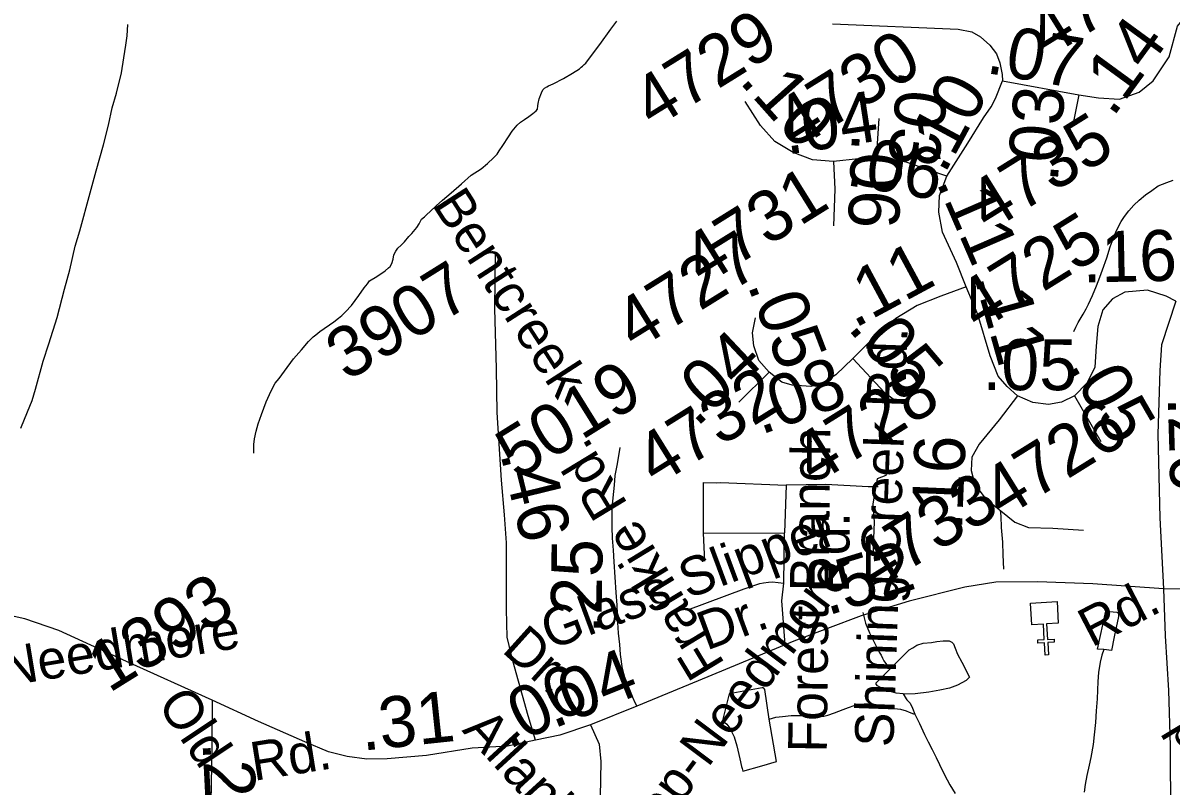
# Model space of a CAD drawing. Extents: x 2001466 to 31450019, y -30647475 to 847247.
# Drawn here: x 2070439 to 2076073, y 684008 to 687753 of the extents above; entities that cross this region are included whole.
import ezdxf

# ---------------------------------------------------------------- set-up
doc = ezdxf.new("R2010")
doc.units = 0
for name, color, linetype in [('Exist Cultural Church CELL', 7, 'Continuous'), ('Exist Hydrographic Misc Water Feature', 7, 'Continuous'), ('Exist Road Non-System Type 51', 7, 'Continuous'), ('Exist Road Non-System Type 51 Label', 7, 'Continuous'), ('Exist Road Secondary Mileage Hundredths English Label', 7, 'Continuous'), ('Exist Road Secondary Type 51 Attributed', 7, 'Continuous'), ('Exist Road Secondary Type 51 Label', 7, 'Continuous'), ('Exist Road Secondary Type 51 Number Label', 7, 'Continuous')]:
    doc.layers.add(name, color=color, linetype=linetype)

msp = doc.modelspace()

# ---------------------------------------------------------------- linework, layer by layer
at = {"layer": 'Exist Cultural Church CELL'}
msp.add_lwpolyline([(2075519.9, 684806.8), (2075463, 684803.5), (2075467.4, 684727.5), (2075499.3, 684729.3), (2075500.2, 684713.4), (2075468.3, 684711.5), (2075471.7, 684651.5), (2075455.7, 684650.6), (2075452.3, 684710.6), (2075420.3, 684708.8), (2075419.4, 684724.7), (2075451.4, 684726.6), (2075447, 684802.6), (2075389.5, 684799.4), (2075383.4, 684905.7), (2075513.8, 684913.1)], close=True, dxfattribs=at)
at = {"layer": 'Exist Hydrographic Misc Water Feature'}
for points in [[(2071571.7, 685642.3), (2071571.9, 685664.1), (2071571.9, 685684), (2071575.6, 685712.3), (2071583.2, 685750), (2071593.4, 685786.2), (2071609.2, 685832.1), (2071633.2, 685894.1), (2071657, 685948.1), (2071677.1, 685984.5), (2071696.8, 686008.2), (2071722.8, 686044.4), (2071766.9, 686104.3), (2071806.5, 686148.6), (2071840.7, 686190.4), (2071862.7, 686212.7), (2071876.2, 686222.8), (2071896.3, 686238.8), (2071964.4, 686286.9), (2071988.6, 686304.7), (2072004.6, 686316.9), (2072022, 686335), (2072052.3, 686366.8), (2072088, 686415), (2072113.8, 686452.8), (2072130, 686473.1), (2072140.1, 686487), (2072176, 686509.1), (2072217.6, 686537.3), (2072233.6, 686551.1), (2072241.8, 686557.2), (2072249.6, 686573.4), (2072255.9, 686593.2), (2072260, 686615.3), (2072269.9, 686633.2), (2072279.3, 686647.2), (2072295.7, 686663.4), (2072311.9, 686679.2), (2072333.2, 686705.5), (2072347.6, 686719.6), (2072371.6, 686749.2), (2072383.1, 686767.4), (2072395.4, 686789.5), (2072409.1, 686801.5), (2072421.4, 686813.4), (2072437.4, 686827.6), (2072467.6, 686855.5), (2072498.9, 686883.6), (2072541.2, 686919.8), (2072591, 686963.8), (2072638.8, 687006), (2072687.2, 687038), (2072718.5, 687064.1), (2072748.7, 687092), (2072766.7, 687109.9), (2072776.6, 687126.3), (2072794.4, 687152), (2072822.3, 687194.4), (2072840.5, 687222.1), (2072864.3, 687252.1), (2072880.3, 687266.4), (2072900.4, 687280.3), (2072922.4, 687294.4), (2072942, 687308.5), (2072958, 687322.3), (2072964, 687330.3), (2072966.2, 687346.6), (2072968.3, 687358.5), (2072972.4, 687380.5), (2072984.1, 687410.4), (2072990, 687424.6), (2072998, 687432.6), (2073010.1, 687440.5), (2073017.9, 687444.6), (2073042.1, 687454.3), (2073091.9, 687480.5), (2073135.8, 687506.7), (2073169.7, 687528.7), (2073179.5, 687536.9), (2073185.7, 687540.9), (2073193.9, 687549), (2073202.1, 687556.7), (2073229.7, 687593), (2073269.7, 687647), (2073323.7, 687722.8), (2073353.2, 687762.9)], [(2075596.7, 686238.5), (2075606.7, 686260.6), (2075618.4, 686282.7), (2075642.4, 686324.5), (2075656.1, 686350.8), (2075668.4, 686372.9), (2075688.5, 686414.9), (2075708, 686462.6), (2075724, 686504.8), (2075737.5, 686540.9), (2075757.8, 686601.1), (2075775.3, 686654.8), (2075789.4, 686693.2), (2075802.9, 686726.9), (2075818.9, 686761), (2075829.2, 686778.9), (2075845, 686803.2), (2075866.7, 686831.2), (2075890.5, 686859.2), (2075916.5, 686883.2), (2075948.7, 686909.6), (2075978.7, 686931.5), (2076010.4, 686953.8), (2076052.3, 686969.8), (2076084.5, 686981.9)], [(2074561.3, 684859.4), (2074573.6, 684807.7), (2074593.5, 684759.6), (2074633.7, 684681.7), (2074641.9, 684663.9), (2074650.1, 684649.7), (2074657.9, 684635.9)], [(2075743.7, 684677.4), (2075713.3, 684679.2), (2075753.3, 684865.3), (2075807, 684861.3), (2075810.9, 684859.5), (2075815, 684853.6), (2075814.8, 684839.4), (2075793.5, 684739.6), (2075781.6, 684673.3), (2075743.7, 684677.4)], [(2074696.1, 684583.9), (2074737.9, 684626.2), (2074787.5, 684676.3), (2074805.8, 684686.5), (2074825.7, 684698.5), (2074857.6, 684708.7), (2074897.8, 684712.7), (2074923.5, 684716.9), (2074955.7, 684721), (2074967.6, 684720.8), (2074983.8, 684720.8), (2074997.7, 684713), (2075005.7, 684704.9), (2075013.9, 684685), (2075025.8, 684655.2), (2075046.1, 684615.2), (2075084.2, 684541.3), (2075068.4, 684525), (2075026, 684503.1), (2074986.2, 684488.8), (2074938.2, 684478.6), (2074884.7, 684468.5), (2074818.3, 684460.3), (2074766.6, 684458.4), (2074758.8, 684460)], [(2075743.7, 684677.4), (2075733.4, 684649.3), (2075725.6, 684615.2), (2075717.8, 684565.4), (2075713.7, 684521.3), (2075710.5, 684435), (2075706.4, 684377.2), (2075702.7, 684319.4), (2075696.9, 684259), (2075691, 684211.2), (2075679.1, 684147.4), (2075671.5, 684109.2), (2075659.8, 684059), (2075651.6, 684015.2), (2075647.7, 683977.3)], [(2074657.9, 684635.9), (2074664.1, 684621.9), (2074671.9, 684609.9), (2074680.1, 684600.1), (2074696.1, 684583.9)], [(2074758.8, 684460), (2074724.6, 684464), (2074708.2, 684468.1), (2074676.4, 684476.1), (2074656.5, 684486.1), (2074632.3, 684499.8), (2074626.3, 684507.6), (2074626.1, 684513.8), (2074650.1, 684538.1), (2074696.1, 684583.9)], [(2074101.6, 684335.3), (2074079.3, 684481), (2074075.6, 684487.3), (2074071.3, 684489.2), (2074067.4, 684488.9), (2073905.4, 684460.7), (2073871.5, 684328.8), (2073893.5, 684310.8), (2073903.9, 684298.7), (2073915.4, 684278.7), (2073929.6, 684249), (2073941.9, 684205), (2073957.9, 684140.9), (2073966.1, 684103.1), (2073968.1, 684093.1), (2073972.2, 684081.1), (2074065.7, 684107.1), (2074137.9, 684127.4), (2074101.6, 684335.3)], [(2074758.8, 684460), (2074772.8, 684436.4), (2074776.2, 684430.2), (2074784.2, 684424.5), (2074792.8, 684414.3)], [(2074369, 684351.1), (2074388.9, 684355), (2074422.7, 684367.3), (2074464.6, 684383.3), (2074491, 684393.5), (2074518.5, 684403.5), (2074542.5, 684409.6), (2074566.7, 684411.7), (2074590.9, 684411.6), (2074616.5, 684407.7), (2074648.9, 684400), (2074670.8, 684393.8), (2074690.9, 684392), (2074716.6, 684388.1), (2074746.5, 684384.4), (2074772.8, 684376.3), (2074788.7, 684370.2), (2074808.8, 684362.4), (2074816.8, 684360.3)], [(2074792.8, 684414.3), (2074804.9, 684390.5), (2074816.8, 684360.3)], [(2074101.6, 684335.3), (2074133.6, 684345.4), (2074167.2, 684349.3), (2074209.7, 684353.4), (2074249.3, 684353.9), (2074273.2, 684354.3), (2074307.1, 684356.5), (2074333.1, 684357), (2074355.1, 684350.8), (2074369, 684351.1)], [(2074816.8, 684360.3), (2074839, 684314.4), (2074862.8, 684260.5), (2074881, 684224.9), (2074901.5, 684186.9), (2074921.6, 684146.9), (2074937.6, 684112.9), (2074961.6, 684063), (2074987.6, 684013.2), (2075013.9, 683971.1)]]:
    msp.add_lwpolyline(points, dxfattribs=at)
at = {"layer": 'Exist Road Non-System Type 51'}
for p, q in [((2073779.5, 685248.3), (2073779.4, 685497.8)), ((2074184.7, 685485.2), (2074176.1, 685251.2)), ((2073779.5, 685248.3), (2074176.1, 685251.2)), ((2073785.2, 685111.3), (2073779.5, 685248.3)), ((2074173.2, 685002.9), (2074176.1, 685251.2))]:
    msp.add_line(p, q, dxfattribs=at)
for points in [[(2070429.5, 685765.1), (2070461.1, 685844.4), (2070484.2, 685899.9), (2070501.3, 685955.6), (2070538.1, 686092.9), (2070565.9, 686178.3), (2070606.5, 686307.5), (2070643.4, 686446.7), (2070669.3, 686542.2), (2070695.7, 686657.6), (2070719.2, 686733.2), (2070769, 686920.2), (2070799.2, 687027.5), (2070833.8, 687154.8), (2070859.8, 687252.3), (2070877.5, 687336), (2070899, 687409.5), (2070923.1, 687509), (2070934.6, 687582.8), (2070943.8, 687644.6), (2070950.8, 687690.5), (2070953.9, 687746.4)], [(2074679.1, 685640.9), (2074684.8, 685589.5), (2074673.4, 685532.4), (2074630.6, 685515.3)], [(2073779.4, 685497.8), (2073844.9, 685496.2), (2073862.9, 685497.8), (2074184.7, 685485.2)], [(2074630.6, 685515.3), (2074610.6, 685392.6), (2074616.3, 685304.1), (2074610.6, 685138.6)], [(2074635.4, 685476.7), (2074587.4, 685475.6), (2074378.7, 685488.1), (2074184.7, 685485.2)], [(2075235.4, 685361.7), (2075237.5, 685332.8), (2075240.4, 685276.7), (2075246.9, 685204.6), (2075247.7, 685142.6), (2075251.2, 685071.5)], [(2073702.6, 684872.4), (2073978.7, 684974.8), (2074031.1, 684993.8), (2074055.2, 685001.3), (2074073.3, 685004.9), (2074097.4, 685008.4), (2074117.4, 685010), (2074173.2, 685002.9)], [(2074180.4, 684701.9), (2074163.8, 684916.4), (2074173.2, 685002.9)]]:
    msp.add_lwpolyline(points, dxfattribs=at)
at = {"layer": 'Exist Road Secondary Type 51 Attributed'}
for points in [[(2075621.4, 687400.6), (2075717.7, 687386.4), (2075820.3, 687380), (2075916.5, 687413.2), (2075985.9, 687470), (2076064.9, 687586.9), (2076104.3, 687738.5), (2076176.9, 687825.3), (2076271.6, 687886.1)], [(2074411.7, 687749.7), (2075029.2, 687722.8), (2075095.8, 687709.9), (2075138.1, 687685.6), (2075184.3, 687644.5), (2075217.6, 687602.2), (2075233, 687557.2), (2075244.6, 687500.8), (2075245.9, 687470)], [(2074972.9, 687001.1), (2075075.4, 687163.7), (2075152.8, 687286.9), (2075190.1, 687340.9), (2075212, 687382.9), (2075245.9, 687470)], [(2075245.9, 687470), (2075621.4, 687400.6)], [(2074416.2, 687072.9), (2074314.4, 687080.8), (2074219.8, 687117.1), (2074129.8, 687170.8), (2074058.8, 687249.8), (2073983, 687368.2)], [(2075621.4, 687400.6), (2075589.1, 687245.5)], [(2074627.7, 687088.7), (2074640.3, 687284.5)], [(2074627.7, 687088.7), (2074539.3, 687087.1), (2074416.2, 687072.9)], [(2074416.2, 687072.9), (2074424.1, 686937.1), (2074417.8, 686757.1)], [(2074972.9, 687001.1), (2074881.3, 687032.6), (2074773.6, 687070.5), (2074690.8, 687085.5), (2074627.7, 687088.7)], [(2075067.9, 686458.6), (2075021.4, 686577.1), (2074952, 686727.1), (2074934.6, 686825), (2074937.8, 686907.1), (2074972.9, 687001.1)], [(2072955.4, 684232.2), (2072919.1, 684352.9), (2072843.3, 684622.9), (2072814.9, 684738.2), (2072811.8, 684875.6), (2072812.6, 685200.9), (2072803.1, 685338.2), (2072787.3, 685508.8), (2072766, 685842), (2072762.8, 686055.2), (2072754.6, 686351.2), (2072757.7, 686626)], [(2075067.9, 686458.6), (2074943.3, 686412.8), (2074828.1, 686367), (2074722.4, 686302.3), (2074615, 686209.1), (2074511.7, 686106.5)], [(2075320.4, 685923.3), (2075269.9, 685969.1), (2075225.3, 686019.6), (2075185.9, 686119.1), (2075125.9, 686322.8), (2075067.9, 686458.6)], [(2076097.6, 686387.6), (2076049.9, 686412), (2075957.6, 686442), (2075846.3, 686431.8), (2075786.7, 686398.6), (2075738.6, 686345.7), (2075714.9, 686262.8), (2075705.5, 686167.3), (2075699.5, 686063.1), (2075661.7, 685986.5), (2075600.1, 685923.3)], [(2076097.6, 686387.6), (2076025.8, 686172.8), (2076017.9, 686048.1), (2076009.2, 685735.4), (2076018.7, 685324.8), (2076036.3, 684976.3)], [(2074101, 686038.6), (2074050.5, 686097), (2074025.3, 686168.1), (2074018.9, 686232.8), (2074034.7, 686305.5)], [(2074511.7, 686106.5), (2074428.1, 686025.9), (2074368.1, 685986.5), (2074306.5, 685969.1), (2074213.4, 685975.4), (2074164.1, 685989.6), (2074101, 686038.6)], [(2074511.7, 686106.5), (2074667.9, 685939.1), (2074715.3, 685904.4)], [(2074101, 686038.6), (2073951.9, 685891.7)], [(2075320.4, 685923.3), (2075230.1, 685805.7), (2075131.9, 685686.4), (2075095.6, 685622.5), (2075093.2, 685556.2), (2075110.5, 685487.5), (2075161.4, 685420.4), (2075307.4, 685302.7), (2075374.5, 685276.7), (2075493.6, 685273.5), (2075644.3, 685264)], [(2075600.1, 685923.3), (2075535.4, 685891.7), (2075471.5, 685880.7), (2075395, 685890.1), (2075320.4, 685923.3)], [(2075600.1, 685923.3), (2075728.7, 685698.3)], [(2073452.3, 684399.2), (2073424.3, 684458.6), (2073399.8, 684516.3), (2073382.1, 684582.9), (2073371, 684653.9), (2073368.8, 684702.7), (2073361.9, 684757.3), (2073358.9, 684810), (2073355.4, 684895.8), (2073350.8, 684958.2), (2073340.4, 685107.8), (2073338.1, 685165.2), (2073333, 685224), (2073330.2, 685278), (2073330.2, 685374.9), (2073342, 685484.3), (2073346, 685531.8), (2073356.9, 685588.9), (2073370.5, 685669)], [(2076036.3, 684976.3), (2075689.9, 684999.6), (2075418.5, 685010.6), (2075213.4, 685009.1), (2075061.9, 684983.8), (2074788.9, 684915.1), (2074552.2, 684842.5), (2074222.5, 684719.3), (2073752.3, 684524.3), (2073452.3, 684399.2)], [(2076036.3, 684976.3), (2076044.5, 684745.2), (2076061.1, 684476.4), (2076069, 684204.8), (2076070.6, 683856.6), (2076059.5, 683611.8), (2076042.2, 683472.1), (2076001.1, 683352.1), (2075925.4, 683216.3), (2075824.4, 683067.8), (2075702.9, 682936), (2075560.9, 682819.1), (2075048.1, 682499.4), (2074754.6, 682328.8), (2074484.7, 682167), (2074417.4, 682120.2)], [(2077279.7, 684908.2), (2077158.9, 684912.4), (2076894.4, 684933.8), (2076530.2, 684971.8), (2076036.3, 684976.3)], [(2071368, 684429.6), (2070946.7, 684618.3), (2070615.4, 684771.4), (2070448.1, 684828.3), (2070312.4, 684857.5), (2070135.7, 684860.6), (2069971.6, 684841.7), (2069731.8, 684797.5), (2069482.4, 684718.5), (2069170, 684598.5), (2068927, 684508.5)], [(2071368, 684429.6), (2071365.9, 684200.4), (2071359.6, 683836.4), (2071356.5, 683343.8)], [(2072955.4, 684232.2), (2072816.6, 684203.8), (2072644.6, 684192.7), (2072420.5, 684158), (2072226.4, 684140.6), (2072127, 684139.8), (2072030.8, 684152.4), (2071939.2, 684176.1), (2071822.5, 684225.1), (2071595.3, 684324.6), (2071368, 684429.6)], [(2073452.3, 684399.2), (2073223.7, 684307.2)], [(2073223.7, 684307.2), (2073073.8, 684256.7), (2072955.4, 684232.2)], [(2073223.7, 684307.2), (2073267.4, 684212.3), (2073274.5, 684128.2), (2073270.5, 683868), (2073272.1, 683749.6), (2073289.4, 683639.1), (2073332.1, 683468.9), (2073344.7, 683386.8), (2073332.1, 683326.8), (2073302.1, 683277.9), (2073209, 683197.3), (2073139.5, 683124.7), (2073093.8, 683047.3), (2073060.6, 682957.3)]]:
    msp.add_lwpolyline(points, dxfattribs=at)

# ---------------------------------------------------------------- texts
at = {"layer": 'Exist Road Non-System Type 51 Label'}
for s, rotation, p in [('Shining Creek Rd.', 88.0261, (2074710.3, 684196.8)), ('Forest Branch', 89.3418, (2074383.9, 684171.4)), ('Glass Slipper', 20.3446, (2073026.4, 684674.9)), ('Rd.', 89.3418, (2074492.6, 684956)), ('Dr.', 20.3446, (2073793.6, 684671.6))]:
    msp.add_text(s, height=190, rotation=rotation, dxfattribs=at).set_placement(p)
at = {"layer": 'Exist Road Secondary Mileage Hundredths English Label'}
for s, rotation, p in [('.14', 53.8472, (2075787.8, 687285.8)), ('.07', 350.1715, (2075159.9, 687509)), ('.10', 311.7123, (2073949.6, 687465.4)), ('.03', 262.7151, (2074741.2, 687527.5)), ('.10', 61.5656, (2074961.4, 687006.8)), ('.04', 8.6601, (2074187.1, 687106.7)), ('.03', 85.4739, (2075516.9, 686968.5)), ('.06', 267.5624, (2074507.6, 687214.9)), ('.06', 350.52, (2074471.7, 686958.7)), ('.11', 293.4442, (2074919, 686973.5)), ('.16', 1.2003, (2075640.1, 686479)), ('.11', 28.321, (2074520.1, 686252.2)), ('.05', 290.9479, (2073993.1, 686467.6)), ('.11', 285.6718, (2075106.4, 686505)), ('.05', 310.4658, (2074482.1, 686254.3)), ('.04', 43.279, (2073744.9, 685764.7)), ('.05', 359.8885, (2075147.5, 685951.3)), ('.08', 19.7089, (2074060.2, 685730.5)), ('.05', 299.9655, (2075560.5, 686068.4)), ('.26', 271.782, (2076057, 685916.4)), ('.16', 87.6872, (2075047.3, 685259.7)), ('.46', 283.7631, (2072780.7, 685639.8)), ('.25', 89.2833, (2073278.1, 684753.6)), ('.52', 17.0604, (2074387.4, 684843.4)), ('.04', 21.8533, (2073042.4, 684287.5)), ('.06', 28.2749, (2072823.5, 684183.9)), ('.31', 6.0446, (2072105.2, 684180.6)), ('.21', 272.872, (2071320.3, 684222.6))]:
    msp.add_text(s, height=250, rotation=rotation, dxfattribs=at).set_placement(p)
at = {"layer": 'Exist Road Secondary Type 51 Label'}
for s, rotation, p in [('Bentcreek', 302.7867, (2072444.3, 686861.8)), ('Frankie Rd.', 121.2912, (2073887.2, 684606.1)), ('Hilltop-Needmore', 53.193, (2073327.3, 683461.1)), ('Rd.', 27.4023, (2075683.7, 684686.4)), ('Hilltop-Needmore', 9.393, (2069563.7, 684365.7)), ('Dr.', 318.056, (2072784.3, 684669.3)), ('Old', 303.6957, (2071095.1, 684410.4)), ('Rd.', 121.2424, (2076355.9, 684093.3)), ('Allanbrooke', 312.4776, (2072590.1, 684279)), ('Rd.', 9.0541, (2071572.4, 684032.4))]:
    msp.add_text(s, height=190, rotation=rotation, dxfattribs=at).set_placement(p)
at = {"layer": 'Exist Road Secondary Type 51 Number Label'}
for s, p in [('4734', (2075467.6, 687577)), ('4729', (2073532.7, 687229.5)), ('4730', (2074233, 687129)), ('4735', (2075178.3, 686722.2)), ('4731', (2073777.7, 686458.5)), ('4725', (2075128.7, 686233.5)), ('4727', (2073445.2, 686140.4)), ('3907', (2072030.1, 685991.3)), ('5019', (2072864.9, 685506.1)), ('4728', (2074323.4, 685481.7)), ('4732', (2073547.1, 685475.9)), ('4726', (2075247.3, 685314.3)), ('4733', (2074612.9, 684958.2)), ('1393', (2070861.4, 684461.4))]:
    msp.add_text(s, height=250, rotation=31.918, dxfattribs=at).set_placement(p)

doc.saveas('drawing.dxf')
